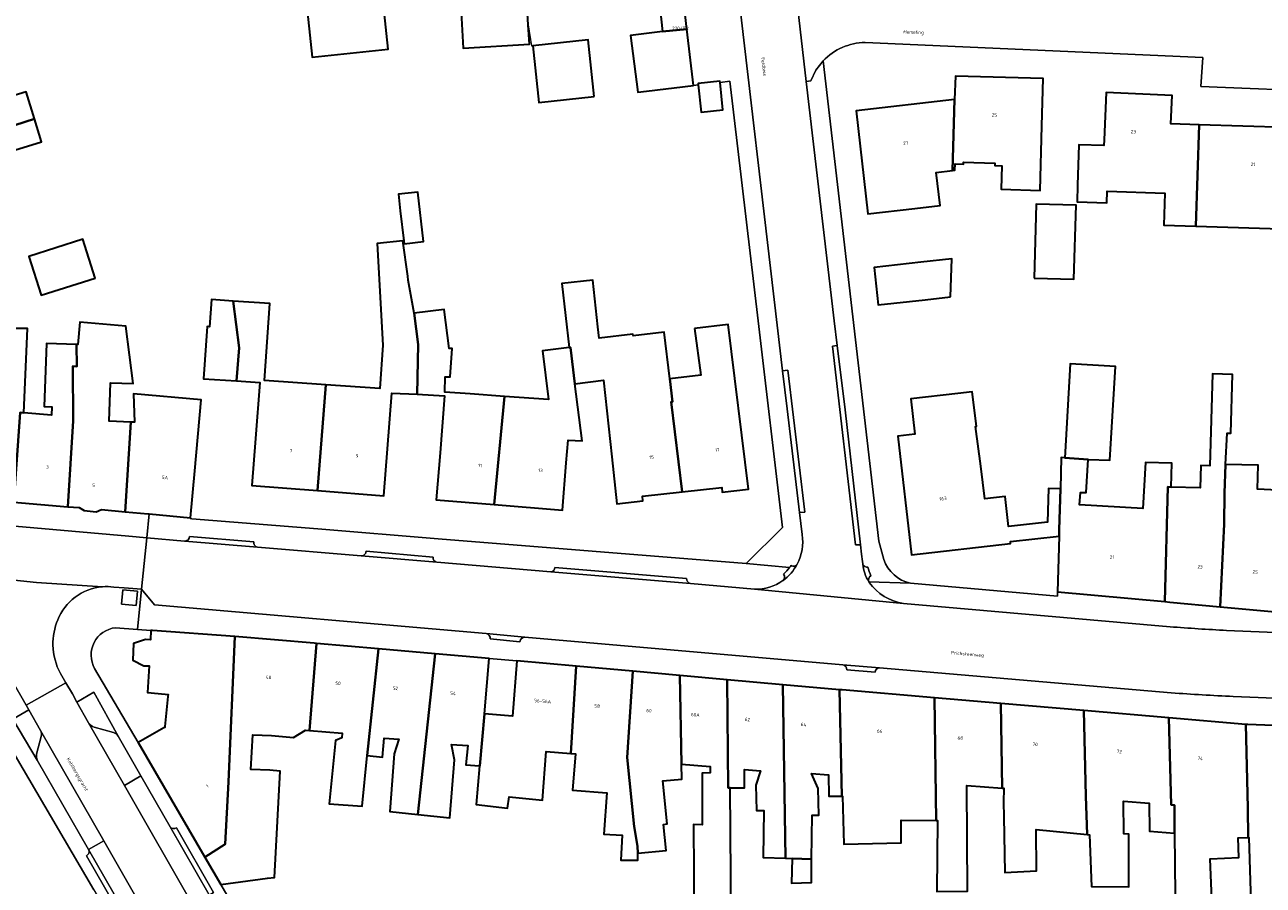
# Model space of a CAD drawing. Header units: metres. Extents: x 197700 to 204338, y 317132 to 325229.
# Tile 641 of 656: x 203216 to 203347, y 318646 to 318737. Entities that reach past the tile are written whole.
import ezdxf
from ezdxf.enums import TextEntityAlignment as Align

# ---------------------------------------------------------------- set-up
doc = ezdxf.new("R2010")
doc.units = ezdxf.units.M
for name, color, linetype, lineweight in [('B-WE-GR-BEPLANTING_CULTUUR_BODEMBEDEKKER-GV', 90, 'Continuous', 18), ('B-WE-IE-TERREINAFSCHEIDING_KUNSTMATIG_HEKWERK-G', 20, 'IE-TERREINAFSCHEIDING-KUNSTMATIG', 18), ('B-WE-OG-BEBOUWING-GV', 7, 'Continuous', 35), ('B-WE-OG-BEBOUWING-T18', 10, 'Continuous', 18), ('B-WE-OG-TERREIN_ERF-GV', 7, 'Continuous', 18), ('B-WE-OG-TOPOGRAFIE-T18', 10, 'Continuous', 18), ('B-WE-VH-VERHARDING_ASFALT-GV', 252, 'Continuous', 18), ('B-WE-VH-VERHARDING_BETONSTRAATSTEEN-GV', 252, 'Continuous', 18), ('B-WE-VH-VERHARDING_OPEN-GV', 252, 'Continuous', 18), ('B-WE-VH-VERHARDING_TEGEL-GV', 252, 'Continuous', 18)]:
    doc.layers.add(name, color=color, linetype=linetype, lineweight=lineweight)
doc.styles.add('NLCS-ISO-M200-T18', font='NLCS-ISO.ttf', dxfattribs={"height": 0.36})
doc.linetypes.add('IE-TERREINAFSCHEIDING-KUNSTMATIG', pattern='A,4,[82,NLCS.SHX,S=0.75,R=90,X=0,Y=0],4,-2', length=10)

msp = doc.modelspace()

# ---------------------------------------------------------------- linework, layer by layer
at = {"layer": 'B-WE-GR-BEPLANTING_CULTUUR_BODEMBEDEKKER-GV'}
msp.add_lwpolyline([(203226.448, 318676.084), (203227.977, 318675.946), (203228.113, 318677.452), (203226.584, 318677.59)], close=True, dxfattribs=at)
for points in [[(203226.07, 318662.112), (203223.496, 318666.753), (203221.704, 318665.688), (203222.948, 318663.518)], [(203216.62, 318664.872), (203214.938, 318663.903), (203217.522, 318659.572)], [(203217.862, 318662.703), (203216.62, 318664.872)], [(203217.45, 318660.184), (203217.927, 318662.064)], [(203223.543, 318663.057), (203225.588, 318662.473)]]:
    msp.add_lwpolyline(points, dxfattribs=at)
for points in [[(203222.948, 318663.518, 0.1666273), (203223.543, 318663.057)], [(203217.927, 318662.064, 0.1674674), (203217.862, 318662.703)], [(203225.588, 318662.473, -0.2005985), (203226.07, 318662.112)], [(203217.522, 318659.572, -0.2036554), (203217.45, 318660.184)]]:
    msp.add_lwpolyline(points, format="xyb", dxfattribs=at)
at = {"layer": 'B-WE-IE-TERREINAFSCHEIDING_KUNSTMATIG_HEKWERK-G'}
msp.add_lwpolyline([(203269.481, 318737.413), (203269.819, 318735.189), (203269.98, 318735.206)], dxfattribs=at)
at = {"layer": 'B-WE-OG-BEBOUWING-GV'}
for points in [[(203245.948, 318740.348), (203246.617, 318734.002), (203254.654, 318734.849), (203253.984, 318741.195)], [(203268.963, 318740.423), (203262.3, 318740.039), (203262.592, 318734.966), (203269.599, 318735.37), (203269.481, 318737.413), (203269.307, 318740.443)], [(203283.316, 318740.371), (203283.71, 318736.71), (203286.257, 318736.967), (203285.861, 318740.645)], [(203286.961, 318730.999), (203286.257, 318736.967), (203283.71, 318736.71), (203280.303, 318736.294), (203281.084, 318730.306), (203281.995, 318730.413)], [(203276.466, 318729.818), (203275.831, 318735.823), (203269.98, 318735.206), (203270.613, 318729.199)], [(203314.612, 318729.509), (203314.404, 318722.003), (203314.647, 318722.032), (203314.669, 318722.693), (203315.546, 318722.664), (203315.553, 318722.873), (203318.874, 318722.764), (203318.866, 318722.515), (203319.624, 318722.49), (203319.543, 318720.025), (203323.664, 318719.876), (203323.853, 318726.734), (203323.991, 318731.732), (203314.689, 318731.988)], [(203206.473, 318730.083), (203198.192, 318727.498), (203199.886, 318721.964), (203212.916, 318726.103), (203217.215, 318727.48), (203216.331, 318730.34), (203212.019, 318729.008), (203207.26, 318727.538)], [(203287.475, 318731.06), (203287.778, 318728.193), (203290.085, 318728.436), (203289.779, 318731.334), (203289.766, 318731.464), (203287.458, 318731.22)], [(203340.129, 318716.096), (203340.492, 318726.843), (203337.485, 318726.942), (203337.619, 318729.939), (203330.651, 318730.25), (203330.429, 318725.255), (203330.402, 318724.649), (203327.758, 318724.73), (203327.626, 318720.455), (203327.571, 318718.675), (203330.704, 318718.57), (203330.744, 318719.803), (203336.863, 318719.615), (203336.758, 318716.2)], [(203314.404, 318722.003), (203314.612, 318729.509), (203304.183, 318728.325), (203305.425, 318717.422), (203310.393, 318717.988), (203313.066, 318718.293), (203312.651, 318721.795)], [(203199.886, 318721.964), (203199.915, 318721.87), (203201.584, 318716.167), (203209.994, 318719.083), (203209.008, 318722.274), (203217.968, 318725.042), (203217.215, 318727.48), (203212.916, 318726.103)], [(203340.492, 318726.843), (203340.129, 318716.096), (203350.277, 318715.783), (203350.412, 318720.172), (203353.306, 318720.082), (203353.314, 318720.399), (203353.452, 318724.144), (203353.482, 318724.913), (203349.688, 318725.038), (203349.737, 318726.539)], [(203256.309, 318714.557), (203256.346, 318714.241), (203258.394, 318714.481), (203257.783, 318719.719), (203255.735, 318719.481), (203255.94, 318717.724)], [(203323.015, 318710.603), (203327.237, 318710.481), (203327.464, 318718.323), (203323.242, 318718.446)], [(203223.645, 318710.591), (203222.333, 318714.719), (203216.633, 318712.909), (203217.945, 318708.78)], [(203248.061, 318699.305), (203247.186, 318688.097), (203254.19, 318687.546), (203254.582, 318692.531), (203255.046, 318698.433), (203257.729, 318698.296), (203257.835, 318703.559), (203257.418, 318706.896), (203256.787, 318710.371), (203256.733, 318710.8), (203256.211, 318714.545), (203253.484, 318714.279), (203254.102, 318703.502), (203253.764, 318698.911)], [(203314.175, 318708.613), (203314.329, 318712.651), (203311.05, 318712.283), (203306.088, 318711.727), (203306.533, 318707.756), (203311.502, 318708.313)], [(203278.331, 318691.684), (203278.862, 318686.712), (203281.621, 318687.007), (203281.568, 318687.504), (203285.791, 318687.975), (203284.622, 318697.489), (203284.747, 318697.504), (203284.457, 318699.934), (203283.868, 318704.879), (203280.584, 318704.488), (203280.561, 318704.678), (203276.989, 318704.253), (203276.861, 318705.452), (203276.333, 318710.401), (203273.032, 318710.015), (203273.824, 318703.251), (203273.943, 318703.266), (203274.424, 318699.414), (203277.465, 318699.794)], [(203238.25, 318708.169), (203235.941, 318708.329), (203235.741, 318705.448), (203235.503, 318705.465), (203235.121, 318699.953), (203238.59, 318699.713), (203238.885, 318703.214)], [(203247.186, 318688.097), (203248.061, 318699.305), (203241.551, 318699.756), (203242.115, 318707.901), (203238.25, 318708.169), (203238.885, 318703.214), (203238.59, 318699.713), (203241.077, 318699.541), (203240.612, 318693.629), (203240.22, 318688.645)], [(203260.147, 318692.1), (203259.745, 318687.116), (203265.879, 318686.622), (203266.953, 318698.075), (203263.328, 318698.338), (203260.643, 318698.533), (203260.675, 318700.147), (203261.207, 318700.136), (203261.425, 318703.143), (203261.116, 318703.165), (203260.601, 318707.294), (203257.418, 318706.896), (203257.835, 318703.559), (203257.729, 318698.296), (203260.635, 318698.147)], [(203226.835, 318685.855), (203227.431, 318695.359), (203225.115, 318695.441), (203225.261, 318699.517), (203227.674, 318699.431), (203226.888, 318705.511), (203222.03, 318705.94), (203221.819, 318703.555), (203221.687, 318703.56), (203221.695, 318701.252), (203221.284, 318701.274), (203221.323, 318695.472), (203220.768, 318686.396), (203221.953, 318686.296), (203222.492, 318685.979), (203223.736, 318685.861), (203224.33, 318686.084)], [(203287.091, 318705.263), (203287.754, 318700.314), (203284.457, 318699.934), (203284.747, 318697.504), (203284.622, 318697.489), (203285.791, 318687.975), (203289.964, 318688.44), (203290.021, 318687.944), (203292.785, 318688.263), (203290.644, 318705.699)], [(203206.775, 318699.129), (203209.463, 318690.169), (203213.375, 318687.023), (203215.044, 318686.881), (203215.722, 318696.378), (203216.079, 318696.346), (203216.489, 318705.276), (203213.888, 318705.272), (203213.892, 318700.916), (203214.862, 318700.887), (203214.802, 318698.888)], [(203216.079, 318696.346), (203215.722, 318696.378), (203215.044, 318686.881), (203220.768, 318686.396), (203221.323, 318695.472), (203221.284, 318701.274), (203221.695, 318701.252), (203221.687, 318703.56), (203218.493, 318703.674), (203218.255, 318697.009), (203219.069, 318696.98), (203219.037, 318696.085)], [(203273.495, 318691.024), (203273.691, 318693.457), (203275.179, 318693.37), (203274.424, 318699.414), (203273.943, 318703.266), (203273.824, 318703.251), (203270.996, 318702.898), (203271.641, 318697.735), (203266.953, 318698.075), (203265.879, 318686.622), (203273.093, 318686.04)], [(203328.755, 318691.386), (203331.043, 318691.321), (203331.623, 318701.236), (203326.851, 318701.515), (203326.27, 318691.586)], [(203336.877, 318676.348), (203337.378, 318676.303), (203342.718, 318675.809), (203343.148, 318684.559), (203343.171, 318687.844), (203343.279, 318690.875), (203343.453, 318694.187), (203343.831, 318694.166), (203344.008, 318700.39), (203341.908, 318700.45), (203341.632, 318690.723), (203340.665, 318690.75), (203340.598, 318688.392), (203337.528, 318688.479), (203337.185, 318688.488)], [(203226.835, 318685.855), (203229.265, 318685.632), (203229.356, 318685.624), (203233.722, 318685.224), (203234.178, 318690.204), (203234.866, 318697.719), (203227.696, 318698.353), (203227.815, 318695.345), (203227.431, 318695.359)], [(203314.938, 318698.391), (203309.984, 318697.83), (203310.411, 318694.064), (203308.616, 318693.848), (203310.034, 318681.316), (203320.534, 318682.505), (203320.512, 318682.702), (203325.666, 318683.285), (203325.684, 318683.954), (203325.803, 318688.295), (203324.533, 318688.331), (203324.435, 318684.775), (203320.33, 318684.31), (203319.972, 318687.473), (203317.812, 318687.228), (203317.374, 318690.672), (203316.836, 318694.904), (203316.943, 318694.918), (203316.479, 318698.566)], [(203326.27, 318691.586), (203325.894, 318691.597), (203325.803, 318688.295), (203325.684, 318683.954), (203325.666, 318683.285), (203325.503, 318677.37), (203336.877, 318676.348), (203337.185, 318688.488), (203337.528, 318688.479), (203337.6, 318690.999), (203334.826, 318691.078), (203334.54, 318686.19), (203327.842, 318686.582), (203327.92, 318687.911), (203328.551, 318687.893), (203328.755, 318691.386)], [(203349.498, 318688.118), (203346.676, 318688.248), (203346.748, 318690.777), (203343.279, 318690.875), (203343.171, 318687.844), (203343.148, 318684.559), (203342.718, 318675.809), (203348.942, 318675.234), (203349.268, 318684.347)], [(203235.259, 318649.28), (203237.406, 318650.646), (203237.768, 318657.275), (203238.429, 318672.644), (203229.716, 318673.279), (203229.531, 318673.292), (203229.517, 318672.31), (203228.965, 318672.35), (203227.716, 318671.913), (203227.616, 318670.143), (203228.814, 318669.555), (203229.359, 318669.544), (203229.168, 318666.709), (203231.061, 318666.547), (203231.368, 318666.521), (203231.346, 318666.31), (203231.019, 318663.116), (203231.009, 318663.013), (203230.929, 318662.967), (203228.209, 318661.413)], [(203242.297, 318662.168), (203244.635, 318661.964), (203245.921, 318662.727), (203246.338, 318662.693), (203247.079, 318671.913), (203246.817, 318671.936), (203238.429, 318672.644), (203237.768, 318657.275), (203237.406, 318650.646), (203235.259, 318649.28), (203236.947, 318646.375), (203241.902, 318647.049), (203242.611, 318647.145), (203243.221, 318658.393), (203242.132, 318658.49), (203240.112, 318658.573), (203240.338, 318662.242)], [(203246.338, 318662.693), (203249.781, 318662.412), (203249.746, 318661.908), (203249.087, 318661.648), (203248.423, 318654.947), (203251.897, 318654.676), (203252.451, 318660.038), (203253.62, 318671.339), (203247.079, 318671.913)], [(203257.8, 318653.815), (203259.621, 318670.812), (203253.62, 318671.339), (203252.451, 318660.038), (203254.053, 318659.885), (203254.237, 318661.89), (203255.793, 318661.791), (203255.28, 318660.235), (203254.819, 318654.13)], [(203264.852, 318664.459), (203265.336, 318670.311), (203259.621, 318670.812), (203257.8, 318653.815), (203261.195, 318653.456), (203261.676, 318659.577), (203261.369, 318661.219), (203263.089, 318661.111), (203262.862, 318659.064), (203264.312, 318658.945), (203264.355, 318658.941)], [(203268.284, 318670.063), (203267.821, 318664.198), (203264.852, 318664.459), (203264.355, 318658.941), (203264.312, 318658.945), (203263.986, 318654.844), (203267.302, 318654.485), (203267.478, 318655.676), (203270.978, 318655.32), (203271.372, 318660.478), (203273.974, 318660.273), (203274.54, 318669.504)], [(203280.554, 318668.966), (203274.54, 318669.504), (203273.974, 318660.273), (203274.474, 318660.234), (203274.172, 318656.361), (203277.799, 318656.084), (203277.467, 318651.727), (203279.438, 318651.621), (203279.3, 318648.95), (203281.08, 318648.977), (203281.065, 318649.702), (203281.05, 318650.464), (203280.679, 318652.524), (203279.965, 318659.853)], [(203285.534, 318668.521), (203280.554, 318668.966), (203279.965, 318659.853), (203280.679, 318652.524), (203281.05, 318650.464), (203281.065, 318649.702), (203284.092, 318649.986), (203283.813, 318652.745), (203284.201, 318652.815), (203283.735, 318657.368), (203285.736, 318657.536), (203285.703, 318659.116)], [(203290.859, 318656.613), (203290.655, 318656.611), (203290.525, 318668.075), (203285.534, 318668.521), (203285.703, 318659.116), (203288.727, 318658.868), (203288.726, 318658.203), (203287.88, 318658.166), (203287.9, 318652.721), (203286.974, 318652.725), (203287.03, 318642.582), (203290.977, 318642.681)], [(203296.414, 318667.548), (203290.525, 318668.075), (203290.655, 318656.611), (203290.859, 318656.613), (203292.361, 318656.628), (203292.371, 318658.573), (203294.078, 318658.408), (203293.562, 318656.897), (203293.656, 318654.235), (203294.407, 318654.23), (203294.36, 318649.235), (203296.721, 318649.164)], [(203302.421, 318667.011), (203296.414, 318667.548), (203296.721, 318649.164), (203297.423, 318649.143), (203299.48, 318649.081), (203299.53, 318653.735), (203300.225, 318653.739), (203300.171, 318656.566), (203299.46, 318658.154), (203301.262, 318657.994), (203301.291, 318655.749), (203302.662, 318655.756)], [(203312.654, 318653.171), (203312.487, 318666.152), (203302.696, 318666.986), (203302.421, 318667.011), (203302.662, 318655.756), (203302.75, 318655.756), (203302.875, 318650.667), (203308.949, 318650.815), (203308.956, 318653.192)], [(203312.654, 318653.171), (203312.791, 318653.17), (203312.733, 318645.657), (203315.984, 318645.681), (203315.901, 318656.881), (203319.651, 318656.605), (203319.488, 318665.556), (203312.487, 318666.152)], [(203319.651, 318656.605), (203319.821, 318656.593), (203319.798, 318655.115), (203319.826, 318653.571), (203319.916, 318647.675), (203323.289, 318647.838), (203323.228, 318652.222), (203328.63, 318651.683), (203328.491, 318655.757), (203328.302, 318664.805), (203319.488, 318665.556)], [(203337.29, 318664.039), (203328.302, 318664.805), (203328.491, 318655.757), (203328.63, 318651.683), (203328.89, 318651.657), (203329.113, 318646.159), (203333.036, 318646.132), (203333.034, 318651.724), (203332.53, 318651.736), (203332.487, 318655.229), (203335.195, 318655.016), (203335.232, 318652.019), (203337.893, 318651.811), (203337.873, 318654.806), (203337.519, 318654.834)], [(203337.29, 318664.039), (203337.519, 318654.834), (203337.873, 318654.806), (203337.893, 318651.811), (203337.939, 318645.292), (203338.063, 318643.293), (203340.756, 318643.398), (203340.625, 318644.964), (203341.835, 318644.846), (203341.658, 318649.116), (203344.682, 318649.231), (203344.631, 318651.333), (203345.69, 318651.358), (203345.631, 318654.492), (203345.447, 318663.34)], [(203353.067, 318654.026), (203352.801, 318663.042), (203345.636, 318663.324), (203345.447, 318663.34), (203345.631, 318654.492), (203345.69, 318651.358), (203345.75, 318651.359), (203345.985, 318643.357), (203349.727, 318643.298), (203349.928, 318651.04), (203348.731, 318654.108)], [(203299.48, 318649.081), (203297.423, 318649.143), (203297.338, 318646.521), (203299.454, 318646.604)]]:
    msp.add_lwpolyline(points, close=True, dxfattribs=at)
at = {"layer": 'B-WE-OG-TERREIN_ERF-GV'}
for points in [[(203245.948, 318740.348), (203253.984, 318741.195), (203254.654, 318734.849), (203246.617, 318734.002)], [(203269.481, 318737.413), (203269.599, 318735.37), (203262.592, 318734.966), (203262.3, 318740.039), (203268.963, 318740.423), (203269.307, 318740.443)], [(203275.831, 318735.823), (203276.466, 318729.818), (203270.613, 318729.199), (203269.98, 318735.206)], [(203310.393, 318717.988), (203305.425, 318717.422), (203304.183, 318728.325), (203314.612, 318729.509), (203314.689, 318731.988), (203323.991, 318731.732), (203323.853, 318726.734), (203323.664, 318719.876), (203319.543, 318720.025), (203319.624, 318722.49), (203318.866, 318722.515), (203318.874, 318722.764), (203315.553, 318722.873), (203315.546, 318722.664), (203314.669, 318722.693), (203314.647, 318722.032), (203314.404, 318722.003), (203312.651, 318721.795), (203313.066, 318718.293)], [(203257.783, 318719.719), (203258.394, 318714.481), (203256.346, 318714.241), (203256.309, 318714.557), (203255.94, 318717.724), (203255.735, 318719.481)], [(203323.015, 318710.603), (203323.242, 318718.446), (203327.464, 318718.323), (203327.237, 318710.481)], [(203223.645, 318710.591), (203217.945, 318708.78), (203216.633, 318712.909), (203222.333, 318714.719)], [(203238.59, 318699.713), (203235.121, 318699.953), (203235.503, 318705.465), (203235.741, 318705.448), (203235.941, 318708.329), (203238.25, 318708.169), (203242.115, 318707.901), (203241.551, 318699.756), (203248.061, 318699.305), (203253.764, 318698.911), (203254.102, 318703.502), (203253.484, 318714.279), (203256.211, 318714.545), (203256.733, 318710.8), (203256.787, 318710.371), (203257.418, 318706.896), (203260.601, 318707.294), (203261.116, 318703.165), (203261.425, 318703.143), (203261.207, 318700.136), (203260.675, 318700.147), (203260.643, 318698.533), (203263.328, 318698.338), (203266.953, 318698.075), (203271.641, 318697.735), (203270.996, 318702.898), (203273.824, 318703.251), (203273.032, 318710.015), (203276.333, 318710.401), (203276.861, 318705.452), (203276.989, 318704.253), (203280.561, 318704.678), (203280.584, 318704.488), (203283.868, 318704.879), (203284.457, 318699.934), (203287.754, 318700.314), (203287.091, 318705.263), (203290.644, 318705.699), (203292.785, 318688.263), (203290.021, 318687.944), (203289.964, 318688.44), (203285.791, 318687.975), (203281.568, 318687.504), (203281.621, 318687.007), (203278.862, 318686.712), (203278.331, 318691.684), (203277.465, 318699.794), (203274.424, 318699.414), (203275.179, 318693.37), (203273.691, 318693.457), (203273.495, 318691.024), (203273.093, 318686.04), (203265.879, 318686.622), (203259.745, 318687.116), (203260.147, 318692.1), (203260.635, 318698.147), (203257.729, 318698.296), (203255.046, 318698.433), (203254.582, 318692.531), (203254.19, 318687.546), (203247.186, 318688.097), (203240.22, 318688.645), (203240.612, 318693.629), (203241.077, 318699.541)], [(203314.329, 318712.651), (203314.175, 318708.613), (203311.502, 318708.313), (203306.533, 318707.756), (203306.088, 318711.727), (203311.05, 318712.283)]]:
    msp.add_lwpolyline(points, close=True, dxfattribs=at)
for points in [[(203213.888, 318705.272), (203216.489, 318705.276), (203216.079, 318696.346), (203219.037, 318696.085), (203219.069, 318696.98), (203218.255, 318697.009), (203218.493, 318703.674), (203221.687, 318703.56), (203221.819, 318703.555), (203222.03, 318705.94), (203226.888, 318705.511), (203227.674, 318699.431), (203225.261, 318699.517), (203225.115, 318695.441), (203227.431, 318695.359), (203227.815, 318695.345), (203227.696, 318698.353), (203234.866, 318697.719), (203234.178, 318690.204), (203233.722, 318685.224), (203233.714, 318685.132), (203233.861, 318685.118), (203247.196, 318684.037), (203259.949, 318682.991), (203292.533, 318680.364), (203296.382, 318684.199), (203293.812, 318706.075), (203290.812, 318731.457), (203289.779, 318731.334), (203290.085, 318728.436), (203287.778, 318728.193), (203287.475, 318731.06), (203286.961, 318730.999), (203281.995, 318730.413), (203281.084, 318730.306), (203280.303, 318736.294), (203283.71, 318736.71), (203283.316, 318740.371)], [(203354.61, 318730.338), (203340.664, 318730.91), (203340.892, 318733.957), (203305.135, 318735.549)], [(203300.705, 318733.618), (203306.59, 318682.754), (203307.114, 318680.807)], [(203212.019, 318729.008), (203216.331, 318730.34), (203217.215, 318727.48), (203217.968, 318725.042), (203209.008, 318722.274)], [(203350.277, 318715.783), (203340.129, 318716.096), (203336.758, 318716.2), (203336.863, 318719.615), (203330.744, 318719.803), (203330.704, 318718.57), (203327.571, 318718.675), (203327.626, 318720.455), (203327.758, 318724.73), (203330.402, 318724.649), (203330.429, 318725.255), (203330.651, 318730.25), (203337.619, 318729.939), (203337.485, 318726.942), (203340.492, 318726.843), (203349.737, 318726.539)], [(203309.943, 318678.283), (203325.514, 318676.908), (203325.503, 318677.37), (203325.666, 318683.285), (203320.512, 318682.702), (203320.534, 318682.505), (203310.034, 318681.316), (203308.616, 318693.848), (203310.411, 318694.064), (203309.984, 318697.83), (203314.938, 318698.391), (203316.479, 318698.566), (203316.943, 318694.918), (203316.836, 318694.904), (203317.374, 318690.672), (203317.812, 318687.228), (203319.972, 318687.473), (203320.33, 318684.31), (203324.435, 318684.775), (203324.533, 318688.331), (203325.803, 318688.295), (203325.894, 318691.597), (203326.27, 318691.586), (203326.851, 318701.515), (203331.623, 318701.236), (203331.043, 318691.321), (203328.755, 318691.386), (203328.551, 318687.893), (203327.92, 318687.911), (203327.842, 318686.582), (203334.54, 318686.19), (203334.826, 318691.078), (203337.6, 318690.999), (203337.528, 318688.479), (203340.598, 318688.392), (203340.665, 318690.75), (203341.632, 318690.723), (203341.908, 318700.45), (203344.008, 318700.39), (203343.831, 318694.166), (203343.453, 318694.187), (203343.279, 318690.875), (203346.748, 318690.777), (203346.676, 318688.248), (203349.498, 318688.118)], [(203223.584, 318669.252), (203228.209, 318661.413), (203230.929, 318662.967), (203231.009, 318663.013), (203231.019, 318663.116), (203231.346, 318666.31), (203231.368, 318666.521), (203231.061, 318666.547), (203229.168, 318666.709), (203229.359, 318669.544), (203228.814, 318669.555), (203227.616, 318670.143), (203227.716, 318671.913), (203228.965, 318672.35), (203229.517, 318672.31), (203229.531, 318673.292), (203228.135, 318673.4), (203225.785, 318673.582)], [(203223.518, 318645.816), (203215.183, 318660.061), (203207.896, 318672.058)], [(203287.03, 318642.582), (203286.974, 318652.725), (203287.9, 318652.721), (203287.88, 318658.166), (203288.726, 318658.203), (203288.727, 318658.868), (203285.703, 318659.116), (203285.736, 318657.536), (203283.735, 318657.368), (203284.201, 318652.815), (203283.813, 318652.745), (203284.092, 318649.986), (203281.065, 318649.702), (203281.08, 318648.977), (203279.3, 318648.95), (203279.438, 318651.621), (203277.467, 318651.727), (203277.799, 318656.084), (203274.172, 318656.361), (203274.474, 318660.234), (203273.974, 318660.273), (203271.372, 318660.478), (203270.978, 318655.32), (203267.478, 318655.676), (203267.302, 318654.485), (203263.986, 318654.844), (203264.312, 318658.945), (203262.862, 318659.064), (203263.089, 318661.111), (203261.369, 318661.219), (203261.676, 318659.577), (203261.195, 318653.456), (203257.8, 318653.815), (203254.819, 318654.13), (203255.28, 318660.235), (203255.793, 318661.791), (203254.237, 318661.89), (203254.053, 318659.885), (203252.451, 318660.038), (203251.897, 318654.676), (203248.423, 318654.947), (203249.087, 318661.648), (203249.746, 318661.908), (203249.781, 318662.412), (203246.338, 318662.693), (203245.921, 318662.727), (203244.635, 318661.964), (203242.297, 318662.168), (203240.338, 318662.242), (203240.112, 318658.573), (203242.132, 318658.49), (203243.221, 318658.393), (203242.611, 318647.145), (203241.902, 318647.049), (203236.947, 318646.375), (203242.414, 318637.009)], [(203312.733, 318645.657), (203312.791, 318653.17), (203312.654, 318653.171), (203308.956, 318653.192), (203308.949, 318650.815), (203302.875, 318650.667), (203302.75, 318655.756), (203302.662, 318655.756), (203301.291, 318655.749), (203301.262, 318657.994), (203299.46, 318658.154), (203300.171, 318656.566), (203300.225, 318653.739), (203299.53, 318653.735), (203299.48, 318649.081), (203299.454, 318646.604), (203297.338, 318646.521), (203297.423, 318649.143), (203296.721, 318649.164), (203294.36, 318649.235), (203294.407, 318654.23), (203293.656, 318654.235), (203293.562, 318656.897), (203294.078, 318658.408), (203292.371, 318658.573), (203292.361, 318656.628), (203290.859, 318656.613), (203290.977, 318642.681)], [(203329.113, 318646.159), (203328.89, 318651.657), (203328.63, 318651.683), (203323.228, 318652.222), (203323.289, 318647.838), (203319.916, 318647.675), (203319.826, 318653.571), (203319.798, 318655.115), (203319.821, 318656.593), (203319.651, 318656.605), (203315.901, 318656.881), (203315.984, 318645.681)], [(203337.939, 318645.292), (203337.893, 318651.811), (203335.232, 318652.019), (203335.195, 318655.016), (203332.487, 318655.229), (203332.53, 318651.736), (203333.034, 318651.724), (203333.036, 318646.132)], [(203345.985, 318643.357), (203345.75, 318651.359), (203345.69, 318651.358), (203344.631, 318651.333), (203344.682, 318649.231), (203341.658, 318649.116), (203341.835, 318644.846)]]:
    msp.add_lwpolyline(points, dxfattribs=at)
for points in [[(203305.135, 318735.549, 0.203111), (203300.705, 318733.618)], [(203307.114, 318680.807, 0.2621073), (203309.943, 318678.283)], [(203225.785, 318673.582, 0.5343859), (203223.584, 318669.252)]]:
    msp.add_lwpolyline(points, format="xyb", dxfattribs=at)
at = {"layer": 'B-WE-VH-VERHARDING_ASFALT-GV'}
for points in [[(203298.914, 318731.421), (203297.393, 318744.708), (203291.347, 318744.001), (203295.819, 318705.632), (203296.41, 318700.794), (203296.969, 318700.862), (203298.746, 318685.825), (203298.202, 318685.769), (203298.476, 318683.45)], [(203304.755, 318681.355), (203304.66, 318682.375), (203304.124, 318682.36), (203301.695, 318703.412), (203302.187, 318703.473), (203301.865, 318706.09), (203298.914, 318731.421)], [(203337.409, 318673.678), (203309.21, 318676.15), (203293.445, 318677.67), (203286.643, 318678.259), (203271.881, 318679.501), (203259.817, 318680.516), (203251.799, 318681.191), (203240.824, 318682.114), (203233.121, 318682.762), (203233.115, 318682.763), (203229.105, 318683.11), (203228.561, 318677.665), (203229.915, 318676.006), (203265.034, 318672.953), (203269.136, 318672.595), (203302.786, 318669.66), (203306.654, 318669.329), (203337.54, 318666.681)], [(203304.896, 318680.324), (203304.892, 318680.361)], [(203296.453, 318678.579), (203296.442, 318678.571)], [(203305.569, 318678.38), (203305.534, 318678.436)], [(203293.445, 318677.67), (203309.21, 318676.15)], [(203368.324, 318672.276), (203343.391, 318673.297)], [(203344.108, 318666.298), (203376.504, 318664.991), (203376.758, 318664.982), (203377.045, 318671.948), (203372.881, 318672.105), (203368.324, 318672.276)]]:
    msp.add_lwpolyline(points, dxfattribs=at)
for points in [[(203298.476, 318683.45, -0.1599057), (203297.942, 318680.31)], [(203304.892, 318680.361, -0.03115), (203304.755, 318681.355)], [(203297.942, 318680.31, -0.1135833), (203296.453, 318678.579)], [(203305.534, 318678.436, -0.1129756), (203304.896, 318680.324)], [(203296.442, 318678.571, -0.1651823), (203293.445, 318677.67)], [(203309.21, 318676.15, -0.2067433), (203305.569, 318678.38)], [(203343.391, 318673.297, -0.0068262), (203337.409, 318673.678)], [(203337.54, 318666.681, 0.0050604), (203344.108, 318666.298)]]:
    msp.add_lwpolyline(points, format="xyb", dxfattribs=at)
at = {"layer": 'B-WE-VH-VERHARDING_BETONSTRAATSTEEN-GV'}
for points in [[(203305.135, 318735.549), (203340.892, 318733.957), (203340.664, 318730.91), (203354.61, 318730.338), (203359.946, 318734.831), (203360.353, 318742.904), (203356.237, 318747.178), (203356.686, 318758.729), (203351.638, 318758.913), (203351.183, 318747.433), (203340.833, 318739.062), (203302.903, 318740.704)], [(203297.393, 318744.708), (203298.914, 318731.421), (203299.383, 318731.482), (203299.934, 318732.617), (203300.705, 318733.618)], [(203225.606, 318677.887), (203226.721, 318677.803), (203228.561, 318677.665), (203229.105, 318683.11), (203227.226, 318683.275), (203203.049, 318685.394), (203197.102, 318685.845)], [(203240.438, 318682.688), (203233.64, 318683.247)], [(203233.121, 318682.762), (203240.824, 318682.114)], [(203251.799, 318681.191), (203259.817, 318680.516)], [(203259.409, 318681.065), (203252.317, 318681.676)], [(203224.408, 318677.917), (203217.425, 318678.381), (203209.319, 318679.213)], [(203209.319, 318679.213), (203217.425, 318678.381), (203224.408, 318677.917)], [(203271.881, 318679.501), (203286.643, 318678.259)], [(203286.241, 318678.802), (203272.303, 318679.971)], [(203269.136, 318672.595), (203265.034, 318672.953)], [(203265.464, 318672.399), (203268.606, 318672.087)], [(203214.821, 318668.015), (203216.336, 318665.368), (203220.524, 318667.747), (203220.539, 318667.755), (203219.971, 318668.734)], [(203306.654, 318669.329), (203302.786, 318669.66)], [(203303.189, 318669.103), (203306.193, 318668.857)], [(203234.192, 318643.852), (203226.742, 318656.882), (203222.948, 318663.518), (203221.704, 318665.688), (203221.231, 318666.563), (203220.539, 318667.755), (203220.524, 318667.747), (203216.336, 318665.368)], [(203216.336, 318665.368), (203216.62, 318664.872), (203217.862, 318662.703), (203224.549, 318651.022), (203230.644, 318640.376), (203232.644, 318636.884), (203236.2, 318630.672), (203239.212, 318625.412), (203242.626, 318619.449), (203243.612, 318617.726), (203253.432, 318600.573), (203254.64, 318600.233)], [(203222.948, 318663.518), (203226.742, 318656.882), (203228.49, 318657.881), (203226.07, 318662.112)], [(203217.927, 318662.064), (203217.45, 318660.184)], [(203217.522, 318659.572), (203222.941, 318650.103), (203224.549, 318651.022), (203217.862, 318662.703)], [(203225.588, 318662.473), (203223.543, 318663.057)], [(203234.4, 318644.542), (203235.7, 318645.276), (203231.569, 318652.498), (203228.49, 318657.881), (203226.742, 318656.882), (203234.192, 318643.852)], [(203231.569, 318652.498), (203235.7, 318645.276)], [(203235.7, 318645.276), (203236.032, 318645.46), (203236.187, 318645.542), (203232.254, 318652.39)], [(203230.644, 318640.376), (203224.549, 318651.022), (203222.941, 318650.103), (203228.218, 318640.883)], [(203222.724, 318649.431), (203227.642, 318640.876), (203228.218, 318640.883)], [(203228.218, 318640.883), (203222.941, 318650.103)]]:
    msp.add_lwpolyline(points, dxfattribs=at)
for points in [[(203300.705, 318733.618, -0.203111), (203305.135, 318735.549)], [(203233.64, 318683.247, -0.3885429), (203233.121, 318682.762)], [(203240.824, 318682.114, -0.4170631), (203240.438, 318682.688)], [(203252.317, 318681.676, -0.4440479), (203251.799, 318681.191)], [(203259.817, 318680.516, -0.3985538), (203259.409, 318681.065)], [(203272.303, 318679.971, -0.3881006), (203271.881, 318679.501)], [(203296.453, 318678.579, 0.1135833), (203297.942, 318680.31)], [(203296.516, 318679.258, -0.393811), (203296.453, 318678.579)], [(203297.148, 318679.964, -0.027154), (203296.516, 318679.258)], [(203297.316, 318680.182, -0.005756), (203297.148, 318679.964)], [(203297.942, 318680.31, -0.4162317), (203297.316, 318680.182)], [(203305.44, 318680.002, -0.3635148), (203304.896, 318680.324)], [(203304.896, 318680.324, 0.1129756), (203305.534, 318678.436)], [(203305.742, 318679.072, -0.0297625), (203305.44, 318680.002)], [(203221.511, 318676.801, -0.1430821), (203224.408, 318677.917)], [(203224.408, 318677.917, -0.0534727), (203225.606, 318677.887)], [(203286.643, 318678.259, -0.3650059), (203286.241, 318678.802)], [(203305.534, 318678.436, -0.3903525), (203305.742, 318679.072)], [(203219.698, 318674.415, -0.136423), (203221.511, 318676.801)], [(203219.18, 318671.726, -0.1100767), (203219.698, 318674.415)], [(203265.034, 318672.953, -0.3941965), (203265.464, 318672.399)], [(203268.606, 318672.087, -0.3777288), (203269.136, 318672.595)], [(203219.971, 318668.734, -0.1199115), (203219.18, 318671.726)], [(203302.786, 318669.66, -0.3953545), (203303.189, 318669.103)], [(203306.193, 318668.857, -0.3890116), (203306.654, 318669.329)], [(203223.543, 318663.057, -0.1666273), (203222.948, 318663.518)], [(203217.862, 318662.703, -0.1674674), (203217.927, 318662.064)], [(203226.07, 318662.112, 0.2005985), (203225.588, 318662.473)], [(203217.45, 318660.184, 0.2036554), (203217.522, 318659.572)], [(203232.254, 318652.39, -0.4085027), (203231.569, 318652.498)], [(203222.941, 318650.103, -0.4160104), (203222.724, 318649.431)]]:
    msp.add_lwpolyline(points, format="xyb", dxfattribs=at)
for points in [[(203301.695, 318703.412), (203304.124, 318682.36), (203304.66, 318682.375), (203303.028, 318696.639), (203302.187, 318703.473)], [(203296.41, 318700.794), (203296.9, 318696.773), (203298.202, 318685.769), (203298.746, 318685.825), (203296.969, 318700.862)]]:
    msp.add_lwpolyline(points, close=True, dxfattribs=at)
at = {"layer": 'B-WE-VH-VERHARDING_OPEN-GV'}
msp.add_lwpolyline([(203264.852, 318664.459), (203267.821, 318664.198), (203268.284, 318670.063), (203265.336, 318670.311)], close=True, dxfattribs=at)
at = {"layer": 'B-WE-VH-VERHARDING_TEGEL-GV'}
for points in [[(203298.476, 318683.45), (203298.202, 318685.769), (203296.9, 318696.773), (203296.41, 318700.794), (203295.819, 318705.632), (203291.347, 318744.001), (203289.335, 318743.766), (203289.645, 318741.115), (203285.861, 318740.645), (203286.257, 318736.967)], [(203286.257, 318736.967), (203286.961, 318730.999), (203287.475, 318731.06), (203287.458, 318731.22), (203289.766, 318731.464), (203289.779, 318731.334), (203290.812, 318731.457), (203293.812, 318706.075), (203296.382, 318684.199), (203292.533, 318680.364), (203297.148, 318679.964)], [(203307.114, 318680.807), (203306.59, 318682.754), (203300.705, 318733.618), (203299.934, 318732.617), (203299.383, 318731.482), (203298.914, 318731.421), (203301.865, 318706.09), (203302.187, 318703.473), (203303.028, 318696.639), (203304.66, 318682.375), (203304.755, 318681.355)], [(203229.265, 318685.632), (203226.835, 318685.855), (203224.33, 318686.084), (203223.736, 318685.861), (203222.492, 318685.979), (203221.953, 318686.296), (203220.768, 318686.396), (203215.044, 318686.881), (203213.375, 318687.023), (203207.948, 318687.559), (203198.984, 318688.336), (203196.533, 318694.237), (203194.45, 318694.095), (203192.288, 318692.248)], [(203197.102, 318685.845), (203203.049, 318685.394), (203227.226, 318683.275), (203229.105, 318683.11), (203229.356, 318685.624), (203229.265, 318685.632)], [(203297.148, 318679.964), (203292.533, 318680.364), (203259.949, 318682.991), (203247.196, 318684.037), (203233.861, 318685.118), (203233.714, 318685.132), (203233.722, 318685.224), (203229.356, 318685.624), (203229.105, 318683.11), (203233.115, 318682.763), (203233.121, 318682.762)], [(203233.64, 318683.247), (203240.438, 318682.688)], [(203240.824, 318682.114), (203251.799, 318681.191)], [(203252.317, 318681.676), (203259.409, 318681.065)], [(203259.817, 318680.516), (203271.881, 318679.501)], [(203272.303, 318679.971), (203286.241, 318678.802)], [(203304.892, 318680.361), (203304.896, 318680.324)], [(203225.785, 318673.582), (203228.135, 318673.4), (203228.561, 318677.665), (203226.721, 318677.803), (203225.606, 318677.887)], [(203286.643, 318678.259), (203293.445, 318677.67)], [(203296.442, 318678.571), (203296.453, 318678.579)], [(203305.534, 318678.436), (203309.943, 318678.283)], [(203360.956, 318674.72), (203355.036, 318674.931), (203354.822, 318674.941), (203349.082, 318675.221), (203348.942, 318675.234), (203342.718, 318675.809), (203337.378, 318676.303), (203336.877, 318676.348), (203325.503, 318677.37), (203325.514, 318676.908), (203309.943, 318678.283), (203305.534, 318678.436), (203305.569, 318678.38)], [(203265.034, 318672.953), (203229.915, 318676.006), (203228.561, 318677.665), (203228.135, 318673.4), (203229.531, 318673.292), (203229.716, 318673.279), (203238.429, 318672.644), (203246.817, 318671.936), (203247.079, 318671.913), (203253.62, 318671.339), (203259.621, 318670.812), (203265.336, 318670.311), (203268.284, 318670.063), (203274.54, 318669.504), (203280.554, 318668.966), (203285.534, 318668.521), (203290.525, 318668.075), (203296.414, 318667.548)], [(203309.21, 318676.15), (203337.409, 318673.678)], [(203302.786, 318669.66), (203269.136, 318672.595)], [(203343.391, 318673.297), (203368.324, 318672.276)], [(203207.896, 318672.058), (203215.183, 318660.061), (203223.518, 318645.816), (203226.316, 318641.033), (203245.462, 318608.311), (203248.017, 318604.032)], [(203268.606, 318672.087), (203265.464, 318672.399)], [(203219.971, 318668.734), (203220.539, 318667.755), (203221.231, 318666.563), (203221.704, 318665.688), (203223.496, 318666.753), (203226.07, 318662.112), (203228.49, 318657.881), (203231.569, 318652.498)], [(203250.28, 318623.407), (203246.294, 318630.322), (203242.414, 318637.009), (203236.947, 318646.375), (203235.259, 318649.28), (203228.209, 318661.413), (203223.584, 318669.252)], [(203306.193, 318668.857), (203303.189, 318669.103)], [(203337.54, 318666.681), (203306.654, 318669.329)], [(203222.941, 318650.103), (203217.522, 318659.572), (203214.938, 318663.903), (203216.62, 318664.872), (203216.336, 318665.368), (203214.821, 318668.015)], [(203296.414, 318667.548), (203302.421, 318667.011), (203302.696, 318666.986), (203312.487, 318666.152), (203319.488, 318665.556), (203328.302, 318664.805), (203337.29, 318664.039), (203345.447, 318663.34), (203345.636, 318663.324), (203352.801, 318663.042), (203361.571, 318662.697), (203367.622, 318662.459), (203372.97, 318662.248), (203376.648, 318662.135), (203376.753, 318664.848)], [(203376.504, 318664.991), (203344.108, 318666.298)], [(203232.254, 318652.39), (203236.187, 318645.542), (203236.032, 318645.46), (203237.513, 318642.883), (203237.636, 318642.951), (203240.001, 318638.877)], [(203234.575, 318629.743), (203231.364, 318635.362), (203228.218, 318640.883), (203227.642, 318640.876), (203222.724, 318649.431)]]:
    msp.add_lwpolyline(points, dxfattribs=at)
for points in [[(203233.121, 318682.762, 0.3885429), (203233.64, 318683.247)], [(203297.942, 318680.31, 0.1599057), (203298.476, 318683.45)], [(203240.438, 318682.688, 0.4170631), (203240.824, 318682.114)], [(203251.799, 318681.191, 0.4440479), (203252.317, 318681.676)], [(203259.409, 318681.065, 0.3985538), (203259.817, 318680.516)], [(203304.755, 318681.355, 0.03115), (203304.892, 318680.361)], [(203309.943, 318678.283, -0.2621073), (203307.114, 318680.807)], [(203271.881, 318679.501, 0.3881006), (203272.303, 318679.971)], [(203296.453, 318678.579, 0.393811), (203296.516, 318679.258)], [(203296.516, 318679.258, 0.027154), (203297.148, 318679.964)], [(203297.148, 318679.964, 0.005756), (203297.316, 318680.182)], [(203297.316, 318680.182, 0.4162317), (203297.942, 318680.31)], [(203304.896, 318680.324, 0.3635148), (203305.44, 318680.002)], [(203305.44, 318680.002, 0.0297625), (203305.742, 318679.072)], [(203224.408, 318677.917, 0.1430821), (203221.511, 318676.801)], [(203225.606, 318677.887, 0.0534727), (203224.408, 318677.917)], [(203286.241, 318678.802, 0.3650059), (203286.643, 318678.259)], [(203293.445, 318677.67, 0.1651823), (203296.442, 318678.571)], [(203305.742, 318679.072, 0.3903525), (203305.534, 318678.436)], [(203305.569, 318678.38, 0.2067433), (203309.21, 318676.15)], [(203221.511, 318676.801, 0.136423), (203219.698, 318674.415)], [(203219.698, 318674.415, 0.1100767), (203219.18, 318671.726)], [(203223.584, 318669.252, -0.5343859), (203225.785, 318673.582)], [(203265.464, 318672.399, 0.3941965), (203265.034, 318672.953)], [(203269.136, 318672.595, 0.3777288), (203268.606, 318672.087)], [(203337.409, 318673.678, 0.0068262), (203343.391, 318673.297)], [(203219.18, 318671.726, 0.1199115), (203219.971, 318668.734)], [(203303.189, 318669.103, 0.3953545), (203302.786, 318669.66)], [(203306.654, 318669.329, 0.3890116), (203306.193, 318668.857)], [(203344.108, 318666.298, -0.0050604), (203337.54, 318666.681)], [(203231.569, 318652.498, 0.4085027), (203232.254, 318652.39)], [(203222.724, 318649.431, 0.4160104), (203222.941, 318650.103)]]:
    msp.add_lwpolyline(points, format="xyb", dxfattribs=at)
msp.add_lwpolyline([(203226.584, 318677.59), (203228.113, 318677.452), (203227.977, 318675.946), (203226.448, 318676.084)], close=True, dxfattribs=at)

# ---------------------------------------------------------------- texts
at = {"layer": 'B-WE-OG-BEBOUWING-T18', "style": 'NLCS-ISO-M200-T18'}
for s, p in [('220/TR', (203285.577, 318737.057)), ('5', (203223.477, 318688.664)), ('21', (203331.275, 318681.055))]:
    msp.add_text(s, height=0.36, dxfattribs=at).set_placement(p, align=Align.MIDDLE)
for s, rotation, p in [('25', 358.5, (203318.807, 318727.873)), ('23', 357.5, (203333.535, 318726.117)), ('27', 6.4, (203309.429, 318724.895)), ('21', 358.2, (203346.181, 318722.654)), ('7', 355.5, (203244.377, 318692.33)), ('17', 6.3, (203289.505, 318692.414)), ('9', 355.5, (203251.361, 318691.781)), ('11', 355.4, (203264.383, 318690.755)), ('15', 6.3, (203282.543, 318691.638)), ('3', 355.2, (203218.596, 318690.594)), ('5A', 354.8, (203231.03, 318689.487)), ('13', 355.4, (203270.777, 318690.24)), ('163', 6.4, (203313.388, 318687.25)), ('23', 354.8, (203340.586, 318680.023)), ('25', 354.8, (203346.426, 318679.483)), ('48', 355.2, (203241.995, 318668.329)), ('50', 355, (203249.352, 318667.698)), ('52', 355, (203255.437, 318667.164)), ('54', 355, (203261.523, 318666.63)), ('56-56A', 354.9, (203271.006, 318665.804)), ('58', 354.9, (203276.771, 318665.288)), ('60', 354.9, (203282.255, 318664.798)), ('60A', 354.9, (203287.169, 318664.359)), ('62', 354.9, (203292.681, 318663.866)), ('64', 354.9, (203298.628, 318663.334)), ('66', 355.2, (203306.687, 318662.632)), ('68', 355.2, (203315.214, 318661.905)), ('70', 355.2, (203323.134, 318661.231)), ('72', 355.2, (203332.035, 318660.472)), ('74', 355.1, (203340.603, 318659.74)), ('1', 30.1, (203235.511, 318656.808))]:
    msp.add_text(s, height=0.36, rotation=rotation, dxfattribs=at).set_placement(p, align=Align.MIDDLE)
at = {"layer": 'B-WE-OG-TOPOGRAFIE-T18', "style": 'NLCS-ISO-M200-T18'}
for s, rotation, p in [('Hemeling', 357.6, (203310.272, 318736.601)), ('Feldbiss', 276.7, (203294.422, 318732.988)), ('Pricksteenweg', 355.1, (203315.961, 318670.75)), ('Kohlbergsgracht', 300.3, (203221.729, 318658.025))]:
    msp.add_text(s, height=0.36, rotation=rotation, dxfattribs=at).set_placement(p, align=Align.MIDDLE)

doc.saveas('drawing.dxf')
